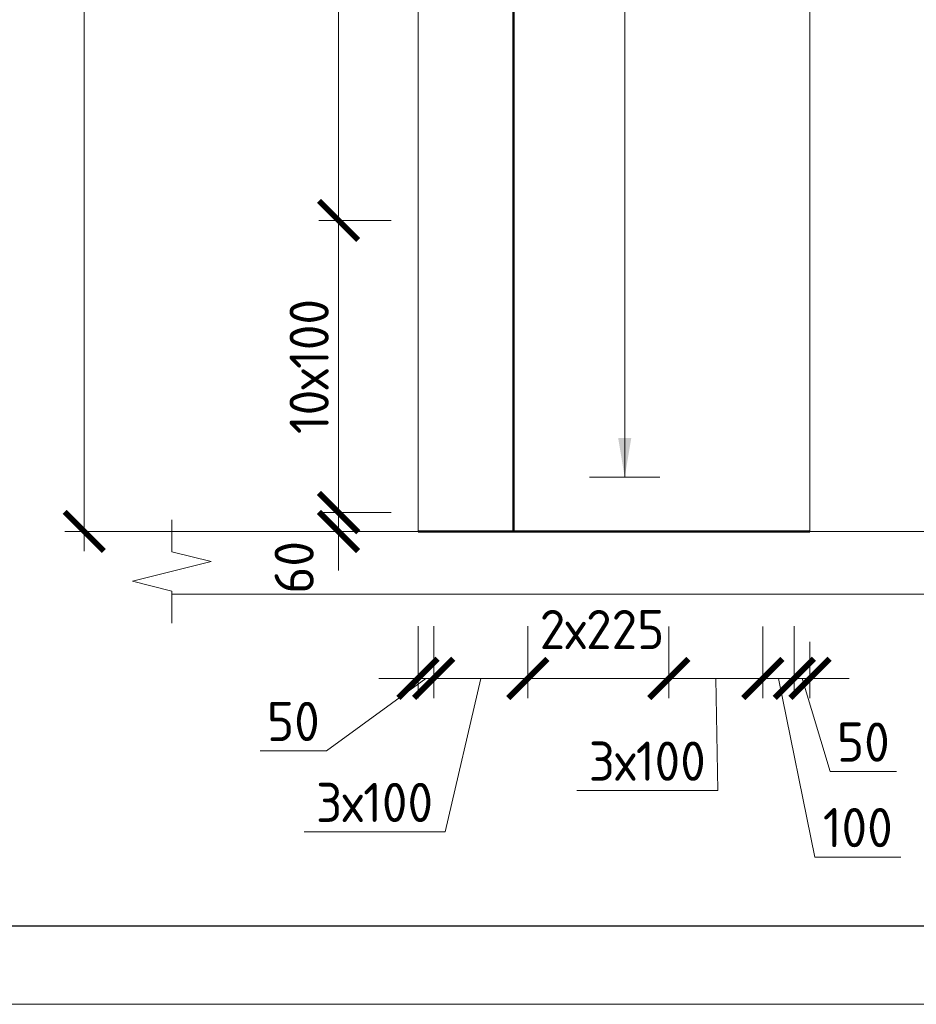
# Model space of a CAD drawing. Header units: millimetres. Extents: x 369815 to 1481759, y -423071 to -27917.
# Tile 228 of 380: x 547420 to 553140, y -140203 to -133921. Entities that reach past the tile are written whole.
import ezdxf
from ezdxf.enums import TextEntityAlignment as Align

# ---------------------------------------------------------------- set-up
doc = ezdxf.new("R2010")
doc.units = ezdxf.units.MM
for name, color, linetype, lineweight in [('AF_Stena', 90, 'Continuous', 18), ('KR_Fundament', 253, 'Continuous', 18), ('АрмСтер', 2, 'Continuous', 50), ('Выноски', 20, 'Continuous', 20), ('размер', 1, 'Continuous', 25), ('РАЗМЕРЫ', 1, 'Continuous', 9), ('Текст', 7, 'Continuous', 25), ('ТОНКИЕ', 7, 'Continuous', 9)]:
    doc.layers.add(name, color=color, linetype=linetype, lineweight=lineweight)
doc.layers.add('АрмСтер_атрибуты', color=2, linetype='Continuous', lineweight=0, plot=False)
doc.layers.add('ТОЛСТЫЕ_ОСНОВНЫЕ', color=6, linetype='Continuous')
doc.styles.add('GOST-2.304_Type-B', font='GOST_Common.ttf')
doc.styles.get("Standard").update_dxf_attribs({"font": 'arial.ttf'})
doc.styles.add('Аннотативный', font='arial.ttf')
doc.styles.add('ГОСТ', font='GOST_Common.ttf')
doc.dimstyles.new('мой 25', dxfattribs={"dimscale": 100, "dimtxt": 2.5, "dimasz": 2.5, "dimexe": 1.25, "dimexo": 0.625, "dimtad": 1, "dimdec": 0, "dimlfac": 0.5, "dimtxsty": 'GOST-2.304_Type-B', "dimblk": 'ARCHTICK', "dimcen": 2.5, "dimdle": 1.25, "dimaunit": 1, "dimadec": 1, "dimazin": 2, "dimtfac": 1, "dimtdec": 0, "dimtmove": 1, "dimatfit": 3, "dimfxl": 6, "dimfxlon": 1, "dimtfill": 1, "dimlwd": -1, "dimlwe": -1, "dimarcsym": 0})

# ---------------------------------------------------------------- blocks, each defined once
blk = doc.blocks.new('штамп кж1.1')
at = {"layer": 'Текст', "color": 7, "attachment_point": 1, "style": 'ГОСТ'}
for s, width, heights, insert, char_height in [('\\pi594.35517;{\\fTimes New Roman|b0|i0|c204|p18;\\C256;Строительство жилого комплекса со  встроенными помещениями \\P\\pi1441.86779;общественного-делового, коммерческого назначения и \\P\\pi41.3631;поликлиническим учреждением по адресу: г. Чита, ул. 1-я Коллективная}', 11543.072, [0], (411117.5, -81801.3), 250), ('\\pi389.01406;{\\fTimes New Roman|b0|i0|c204|p18;\\C256;«Жилой дом со встроенными помещениями \\P\\pi641.91601;общественно-делового и коммерческого \\P\\pi302.06381;назначения на первом этаже здания», поз. 3.1\\P}', 7000, [1500], (410843.9, -83330.8), 225)]:
    blk.add_mtext_dynamic_manual_height_columns(s, width=width, gutter_width=12.5, heights=heights, dxfattribs=dict(at, insert=insert, char_height=char_height))
blk = doc.blocks.new('*U337')
at = {"layer": 'РАЗМЕРЫ', "ltscale": 15}
blk.add_line((0, -2600), (0, 1200), dxfattribs=at)
at = {"layer": 'РАЗМЕРЫ'}
blk.add_line((112.5, -2600), (-112.5, -2600), dxfattribs=at)
blk.add_solid([(0, -2600), (20.9, -2474.8), (-20.9, -2474.8)], dxfattribs=at)
at = {"layer": 'АрмСтер_атрибуты', "style": 'Аннотативный', "flags": 8}
blk.add_attdef('ПОЗ', (110, 29.6), '', height=75, dxfattribs=at)
at = {"layer": 'АрмСтер_атрибуты', "flags": 9}
for tag, p in [('МАССА', (-1033.5, -10.5)), ('ОБОЗНАЧЕНИЕ', (-1033.5, -124.4))]:
    blk.add_attdef(tag, p, '', height=75, dxfattribs=at)
at = {"layer": 'АрмСтер_атрибуты', "style": 'Аннотативный', "flags": 8}
blk.add_attdef('НАИМЕНОВАНИЕ', text='', height=75, dxfattribs=at).set_placement((0, -29.3), align=Align.TOP_CENTER)
at = {"layer": 'АрмСтер_атрибуты', "color": 215, "style": 'Аннотативный'}
for tag, p, flags in [('ШАГ', (190.9, -194.2), 10), ('КОЛ', (138, -285.1), 8), ('ШИРИНА', (172.9, -367.8), 8)]:
    blk.add_attdef(tag, p, '', height=50, dxfattribs=dict(at, flags=flags))
blk = doc.blocks.new('*U368')
at = {"color": 0, "linetype": 'ByBlock', "lineweight": -2, "ltscale": 100}
blk.add_line((-3040, 0), (2550, 0), dxfattribs=at)
at = {"layer": 'АрмСтер_атрибуты', "style": 'Аннотативный', "flags": 8}
blk.add_attdef('ПОЗ', (110, 29.6), '', height=75, dxfattribs=at)
at = {"layer": 'АрмСтер_атрибуты', "flags": 9}
for tag, p in [('МАССА', (-2096, -10.5)), ('ОБОЗНАЧЕНИЕ', (-2096, -124.4))]:
    blk.add_attdef(tag, p, '', height=75, dxfattribs=at)
at = {"layer": 'АрмСтер_атрибуты', "style": 'Аннотативный', "flags": 8}
blk.add_attdef('НАИМЕНОВАНИЕ', text='', height=75, dxfattribs=at).set_placement((0, -29.3), align=Align.TOP_CENTER)
at = {"layer": 'АрмСтер_атрибуты', "color": 215, "style": 'Аннотативный'}
for tag, p, flags in [('ШАГ', (190.9, -194.2), 10), ('КОЛ', (138, -285.1), 8), ('ШИРИНА', (172.9, -367.8), 8)]:
    blk.add_attdef(tag, p, '', height=50, dxfattribs=dict(at, flags=flags))
blk = doc.blocks.new('_ArchTick')
at = {"color": 0, "linetype": 'ByBlock', "const_width": 0.15}
blk.add_lwpolyline([(-0.5, -0.5), (0.5, 0.5)], dxfattribs=at)
blk = doc.blocks.new('*D355')
at = {"layer": 'DEFPOINTS', "color": 0, "transparency": 16777216}
for p in [(549853, -135201.5), (549453.9, -137066.3), (549853, -137066.3)]:
    blk.add_point(p, dxfattribs=at)
at = {"layer": 'РАЗМЕРЫ', "color": 0, "linetype": 'Continuous', "transparency": 16777216}
for p, q in [((549453.9, -135076.5), (549453.9, -137191.3)), ((549790.5, -135201.5), (549328.9, -135201.5)), ((549790.5, -137066.3), (549328.9, -137066.3))]:
    blk.add_line(p, q, dxfattribs=at)
at = {"layer": 'РАЗМЕРЫ', "color": 0, "transparency": 16777216, "xscale": 250, "yscale": 250, "zscale": 250}
for p, rotation in [((549453.9, -135201.5), 90), ((549453.9, -137066.3), 270)]:
    blk.add_blockref('_ArchTick', p, dxfattribs=dict(at, rotation=rotation))
at = {"layer": 'РАЗМЕРЫ', "color": 0, "transparency": 16777216, "insert": (549266.4, -136133.9), "char_height": 250, "attachment_point": 5, "rotation": 90, "style": 'GOST-2.304_Type-B', "bg_fill": 3, "box_fill_scale": 1.1, "bg_fill_color": 256, "bg_fill_true_color": 13158600, "bg_fill_transparency": 0}
blk.add_mtext('10х100', dxfattribs=at)
blk = doc.blocks.new('*D356')
at = {"layer": 'DEFPOINTS', "color": 0, "transparency": 16777216}
for p in [(549453.9, -130266.3), (549934.3, -130266.3), (549853, -135201.5)]:
    blk.add_point(p, dxfattribs=at)
at = {"layer": 'РАЗМЕРЫ', "color": 0, "linetype": 'Continuous', "transparency": 16777216}
for p, q in [((549453.9, -135326.5), (549453.9, -130141.3)), ((549871.8, -130266.3), (549328.9, -130266.3)), ((549790.5, -135201.5), (549328.9, -135201.5))]:
    blk.add_line(p, q, dxfattribs=at)
at = {"layer": 'РАЗМЕРЫ', "color": 0, "transparency": 16777216, "xscale": 250, "yscale": 250, "zscale": 250}
for p, rotation in [((549453.9, -130266.3), 90), ((549453.9, -135201.5), 270)]:
    blk.add_blockref('_ArchTick', p, dxfattribs=dict(at, rotation=rotation))
at = {"layer": 'РАЗМЕРЫ', "color": 0, "transparency": 16777216, "insert": (549266.4, -132733.9), "char_height": 250, "attachment_point": 5, "rotation": 90, "style": 'GOST-2.304_Type-B', "bg_fill": 3, "box_fill_scale": 1.1, "bg_fill_color": 256, "bg_fill_true_color": 13158600, "bg_fill_transparency": 0}
blk.add_mtext('12х200', dxfattribs=at)
blk = doc.blocks.new('*D358')
at = {"layer": 'DEFPOINTS', "color": 0, "transparency": 16777216}
for p in [(549853, -137066.3), (549453.9, -137186.3), (549607.7, -137186.3)]:
    blk.add_point(p, dxfattribs=at)
at = {"layer": 'РАЗМЕРЫ', "color": 0, "linetype": 'Continuous', "transparency": 16777216}
for p, q in [((549453.9, -137066.3), (549453.9, -136816.3)), ((549790.5, -137066.3), (549328.9, -137066.3)), ((549453.9, -137066.3), (549453.9, -137186.3)), ((549545.2, -137186.3), (549328.9, -137186.3)), ((549453.9, -137186.3), (549453.9, -137436.3))]:
    blk.add_line(p, q, dxfattribs=at)
at = {"layer": 'РАЗМЕРЫ', "color": 0, "transparency": 16777216, "xscale": 250, "yscale": 250, "zscale": 250}
for p, rotation in [((549453.9, -137066.3), 270), ((549453.9, -137186.3), 90)]:
    blk.add_blockref('_ArchTick', p, dxfattribs=dict(at, rotation=rotation))
at = {"layer": 'РАЗМЕРЫ', "color": 0, "transparency": 16777216, "insert": (549170.9, -137415.2), "char_height": 250, "attachment_point": 5, "rotation": 90, "style": 'GOST-2.304_Type-B', "bg_fill": 3, "box_fill_scale": 1.1, "bg_fill_color": 256, "bg_fill_true_color": 13158600, "bg_fill_transparency": 0}
blk.add_mtext('60', dxfattribs=at)
blk = doc.blocks.new('*U78')
at = {"layer": 'ТОЛСТЫЕ_ОСНОВНЫЕ', "color": 6}
blk.add_lwpolyline([(20, 5), (415, 5), (415, 292), (20, 292)], close=True, dxfattribs=at)
at = {"layer": 'ТОНКИЕ'}
blk.add_lwpolyline([(0, 0), (420, 0), (420, 297), (0, 297)], close=True, dxfattribs=at)
blk = doc.blocks.new('*D367')
at = {"layer": 'DEFPOINTS', "color": 0, "transparency": 16777216}
for p in [(548751.1, -129066.3), (547832.1, -137186.3), (549309.8, -137186.3)]:
    blk.add_point(p, dxfattribs=at)
at = {"layer": 'РАЗМЕРЫ', "color": 0, "linetype": 'Continuous', "transparency": 16777216}
for p, q in [((547832.1, -128941.3), (547832.1, -137311.3)), ((548432.1, -129066.3), (547707.1, -129066.3)), ((548432.1, -137186.3), (547707.1, -137186.3))]:
    blk.add_line(p, q, dxfattribs=at)
at = {"layer": 'РАЗМЕРЫ', "color": 0, "transparency": 16777216, "xscale": 250, "yscale": 250, "zscale": 250}
for p, rotation in [((547832.1, -129066.3), 90), ((547832.1, -137186.3), 270)]:
    blk.add_blockref('_ArchTick', p, dxfattribs=dict(at, rotation=rotation))
at = {"layer": 'РАЗМЕРЫ', "color": 0, "transparency": 16777216, "insert": (547644.6, -133126.3), "char_height": 250, "attachment_point": 5, "rotation": 90, "style": 'GOST-2.304_Type-B', "bg_fill": 3, "box_fill_scale": 1.1, "bg_fill_color": 256, "bg_fill_true_color": 13158600, "bg_fill_transparency": 0}
blk.add_mtext('4060', dxfattribs=at)
blk = doc.blocks.new('*D605')
at = {"layer": 'DEFPOINTS', "color": 0, "transparency": 16777216}
for p in [(550061.4, -137728.9), (550661.4, -137728.9), (550061.4, -138123.7)]:
    blk.add_point(p, dxfattribs=at)
at = {"layer": 'РАЗМЕРЫ', "color": 0, "linetype": 'Continuous', "transparency": 16777216}
for p, q in [((550061.4, -137791.4), (550061.4, -138248.7)), ((550661.4, -137791.4), (550661.4, -138248.7)), ((550786.4, -138123.7), (549936.4, -138123.7)), ((550361.4, -138123.7), (550133.8, -139102.4)), ((550133.8, -139102.4), (549233.8, -139102.4))]:
    blk.add_line(p, q, dxfattribs=at)
at = {"layer": 'РАЗМЕРЫ', "color": 0, "transparency": 16777216, "xscale": 250, "yscale": 250, "zscale": 250, "rotation": 180}
blk.add_blockref('_ArchTick', (550061.4, -138123.7), dxfattribs=at)
at = {"layer": 'РАЗМЕРЫ', "color": 0, "transparency": 16777216, "xscale": 250, "yscale": 250, "zscale": 250}
blk.add_blockref('_ArchTick', (550661.4, -138123.7), dxfattribs=at)
at = {"layer": 'РАЗМЕРЫ', "color": 0, "transparency": 16777216, "insert": (549683.8, -138914.9), "char_height": 250, "attachment_point": 5, "style": 'GOST-2.304_Type-B', "bg_fill": 3, "box_fill_scale": 1.1, "bg_fill_color": 256, "bg_fill_true_color": 13158600, "bg_fill_transparency": 0}
blk.add_mtext('3х100', dxfattribs=at)
blk = doc.blocks.new('*D606')
at = {"layer": 'DEFPOINTS', "color": 0, "transparency": 16777216}
blk.add_point((551560.7, -138123.7), dxfattribs=at)
at = {"layer": 'РАЗМЕРЫ', "color": 0, "linetype": 'Continuous', "transparency": 16777216}
for p, q in [((550661.4, -137791.4), (550661.4, -138248.7)), ((551560.7, -137891.4), (551560.7, -138248.7)), ((550536.4, -138123.7), (551685.7, -138123.7))]:
    blk.add_line(p, q, dxfattribs=at)
at = {"layer": 'РАЗМЕРЫ', "color": 0, "transparency": 16777216, "xscale": 250, "yscale": 250, "zscale": 250, "rotation": 180}
blk.add_blockref('_ArchTick', (550661.4, -138123.7), dxfattribs=at)
at = {"layer": 'РАЗМЕРЫ', "color": 0, "transparency": 16777216, "xscale": 250, "yscale": 250, "zscale": 250}
blk.add_blockref('_ArchTick', (551560.7, -138123.7), dxfattribs=at)
at = {"layer": 'РАЗМЕРЫ', "color": 0, "transparency": 16777216, "insert": (551135, -137811.9), "char_height": 250, "attachment_point": 5, "style": 'GOST-2.304_Type-B', "bg_fill": 3, "box_fill_scale": 1.1, "bg_fill_color": 256, "bg_fill_true_color": 13158600, "bg_fill_transparency": 0}
blk.add_mtext('2х225', dxfattribs=at)
at = {"layer": 'DEFPOINTS', "color": 0, "transparency": 16777216}
for p in [(550661.4, -137728.9), (551560.7, -137828.9)]:
    blk.add_point(p, dxfattribs=at)
blk = doc.blocks.new('*D607')
at = {"layer": 'DEFPOINTS', "color": 0, "transparency": 16777216}
for p in [(552361.4, -137728.9), (552461.4, -137828.9), (552461.4, -138123.7)]:
    blk.add_point(p, dxfattribs=at)
at = {"layer": 'РАЗМЕРЫ', "color": 0, "linetype": 'Continuous', "transparency": 16777216}
for p, q in [((552361.4, -137791.4), (552361.4, -138248.7)), ((552461.4, -137891.4), (552461.4, -138248.7)), ((552361.4, -138123.7), (552111.4, -138123.7)), ((552361.4, -138123.7), (552461.4, -138123.7)), ((552361.4, -138123.7), (552461.4, -138123.7)), ((552411.4, -138123.7), (552589.5, -138717.4)), ((552461.4, -138123.7), (552711.4, -138123.7)), ((552589.5, -138717.4), (553014.5, -138717.4))]:
    blk.add_line(p, q, dxfattribs=at)
at = {"layer": 'РАЗМЕРЫ', "color": 0, "transparency": 16777216, "xscale": 250, "yscale": 250, "zscale": 250}
blk.add_blockref('_ArchTick', (552361.4, -138123.7), dxfattribs=at)
at = {"layer": 'РАЗМЕРЫ', "color": 0, "transparency": 16777216, "xscale": 250, "yscale": 250, "zscale": 250, "rotation": 180}
blk.add_blockref('_ArchTick', (552461.4, -138123.7), dxfattribs=at)
at = {"layer": 'РАЗМЕРЫ', "color": 0, "transparency": 16777216, "insert": (552802, -138529.9), "char_height": 250, "attachment_point": 5, "style": 'GOST-2.304_Type-B', "bg_fill": 3, "box_fill_scale": 1.1, "bg_fill_color": 256, "bg_fill_true_color": 13158600, "bg_fill_transparency": 0}
blk.add_mtext('50', dxfattribs=at)
blk = doc.blocks.new('*D608')
at = {"layer": 'DEFPOINTS', "color": 0, "transparency": 16777216}
for p in [(551560.7, -137729.6), (552160.7, -137729.6), (551560.7, -138124.4)]:
    blk.add_point(p, dxfattribs=at)
at = {"layer": 'РАЗМЕРЫ', "color": 0, "linetype": 'Continuous', "transparency": 16777216}
for p, q in [((551560.7, -137792.1), (551560.7, -138249.4)), ((552160.7, -137792.1), (552160.7, -138249.4)), ((552285.7, -138124.4), (551435.7, -138124.4)), ((551860.7, -138124.4), (551873.5, -138839.1)), ((551873.5, -138839.1), (550973.5, -138839.1))]:
    blk.add_line(p, q, dxfattribs=at)
at = {"layer": 'РАЗМЕРЫ', "color": 0, "transparency": 16777216, "xscale": 250, "yscale": 250, "zscale": 250, "rotation": 180}
blk.add_blockref('_ArchTick', (551560.7, -138124.4), dxfattribs=at)
at = {"layer": 'РАЗМЕРЫ', "color": 0, "transparency": 16777216, "xscale": 250, "yscale": 250, "zscale": 250}
blk.add_blockref('_ArchTick', (552160.7, -138124.4), dxfattribs=at)
at = {"layer": 'РАЗМЕРЫ', "color": 0, "transparency": 16777216, "insert": (551423.5, -138651.6), "char_height": 250, "attachment_point": 5, "style": 'GOST-2.304_Type-B', "bg_fill": 3, "box_fill_scale": 1.1, "bg_fill_color": 256, "bg_fill_true_color": 13158600, "bg_fill_transparency": 0}
blk.add_mtext('3х100', dxfattribs=at)
blk = doc.blocks.new('*D609')
at = {"layer": 'DEFPOINTS', "color": 0, "transparency": 16777216}
for p in [(552160.7, -137730.6), (552361.4, -137863.4), (552361.4, -138123.7)]:
    blk.add_point(p, dxfattribs=at)
at = {"layer": 'РАЗМЕРЫ', "color": 0, "linetype": 'Continuous', "transparency": 16777216}
for p, q in [((552160.7, -137793.1), (552160.7, -138248.7)), ((552361.4, -137925.9), (552361.4, -138248.7)), ((552035.7, -138123.7), (552486.4, -138123.7)), ((552261.1, -138123.7), (552491.6, -139263)), ((552491.6, -139263), (553041.6, -139263))]:
    blk.add_line(p, q, dxfattribs=at)
at = {"layer": 'РАЗМЕРЫ', "color": 0, "transparency": 16777216, "xscale": 250, "yscale": 250, "zscale": 250, "rotation": 180}
blk.add_blockref('_ArchTick', (552160.7, -138123.7), dxfattribs=at)
at = {"layer": 'РАЗМЕРЫ', "color": 0, "transparency": 16777216, "xscale": 250, "yscale": 250, "zscale": 250}
blk.add_blockref('_ArchTick', (552361.4, -138123.7), dxfattribs=at)
at = {"layer": 'РАЗМЕРЫ', "color": 0, "transparency": 16777216, "insert": (552766.6, -139075.5), "char_height": 250, "attachment_point": 5, "style": 'GOST-2.304_Type-B', "bg_fill": 3, "box_fill_scale": 1.1, "bg_fill_color": 256, "bg_fill_true_color": 13158600, "bg_fill_transparency": 0}
blk.add_mtext('100', dxfattribs=at)
blk = doc.blocks.new('*D610')
at = {"layer": 'DEFPOINTS', "color": 0, "transparency": 16777216}
for p in [(549961.4, -137728.9), (550061.4, -137828.9), (550061.4, -138123.7)]:
    blk.add_point(p, dxfattribs=at)
at = {"layer": 'РАЗМЕРЫ', "color": 0, "linetype": 'Continuous', "transparency": 16777216}
for p, q in [((549961.4, -137791.4), (549961.4, -138248.7)), ((550061.4, -137891.4), (550061.4, -138248.7)), ((550011.4, -138123.7), (549378.3, -138585.7)), ((549961.4, -138123.7), (549711.4, -138123.7)), ((549961.4, -138123.7), (550061.4, -138123.7)), ((549961.4, -138123.7), (550061.4, -138123.7)), ((550061.4, -138123.7), (550311.4, -138123.7)), ((549378.3, -138585.7), (548953.3, -138585.7))]:
    blk.add_line(p, q, dxfattribs=at)
at = {"layer": 'РАЗМЕРЫ', "color": 0, "transparency": 16777216, "xscale": 250, "yscale": 250, "zscale": 250}
blk.add_blockref('_ArchTick', (549961.4, -138123.7), dxfattribs=at)
at = {"layer": 'РАЗМЕРЫ', "color": 0, "transparency": 16777216, "xscale": 250, "yscale": 250, "zscale": 250, "rotation": 180}
blk.add_blockref('_ArchTick', (550061.4, -138123.7), dxfattribs=at)
at = {"layer": 'РАЗМЕРЫ', "color": 0, "transparency": 16777216, "insert": (549165.8, -138398.2), "char_height": 250, "attachment_point": 5, "style": 'GOST-2.304_Type-B', "bg_fill": 3, "box_fill_scale": 1.1, "bg_fill_color": 256, "bg_fill_true_color": 13158600, "bg_fill_transparency": 0}
blk.add_mtext('50', dxfattribs=at)

msp = doc.modelspace()

# ---------------------------------------------------------------- linework, layer by layer
at = {"layer": 'AF_Stena', "lineweight": 20}
for p, q in [((549961.4, -129066.3, 3100), (549961.4, -137186.3, 3100)), ((552461.4, -137186.3, 3100), (552461.4, -129066.3, 3100))]:
    msp.add_line(p, q, dxfattribs=at)
at = {"layer": 'AF_Stena', "lineweight": 20, "elevation": 3100}
for points in [[(548640.6, -137378.8), (548140.6, -137503.8)], [(548140.6, -137503.8), (548390.6, -137566.3)], [(548390.6, -137566.3), (548390.6, -137621.3)], [(548390.6, -137621.3), (548390.6, -137771.3)]]:
    msp.add_lwpolyline(points, dxfattribs=at)

# ---------------------------------------------------------------- block references
at = {"layer": 'размер'}
msp.add_blockref('штамп кж1.1', (116689.6, -53568.5, 3100), dxfattribs=at)

# ---------------------------------------------------------------- texts
at = {"layer": 'Текст', "color": 7, "char_height": 250, "attachment_point": 1, "style": 'ГОСТ'}
for s, insert in [('\\pi3500;\\P\\pi1571.59091;План пилонов 1-го этажа{\\H1.83333x; }', (480882.1, -138202.7, 3100)), ('\\pi3500;{\\C256;\\P\\pi2464.39394;Пилон П1 (1ЭТ)}', (527547.9, -138202.7, 3100))]:
    msp.add_mtext_dynamic_manual_height_columns(s, width=7000, gutter_width=12.5, heights=[1500], dxfattribs=dict(at, insert=insert))

# ---------------------------------------------------------------- next in the draw order: block references
at = {"layer": 'АрмСтер', "ltscale": 15, "xscale": 2, "yscale": 2, "zscale": 2}
msp.add_blockref('*U337', (551279.8, -131640.7, 3100), dxfattribs=at)

# ---------------------------------------------------------------- next in the draw order: dimensions: what is measured, and where the dimension line sits
at = {"layer": 'РАЗМЕРЫ', "color": 146, "true_color": 0x006272}
dim = msp.add_linear_dim(base=(549453.9, -137066.3, 3100), p1=(549853, -135201.5, 3100), p2=(549853, -137066.3, 3100), angle=90, text='10х100', dimstyle='мой 25', dxfattribs=at)
dim.commit()
dim.dimension.update_dxf_attribs({"geometry": '*D355', "text_midpoint": (549266.4, -136133.9, 3100)})

# ---------------------------------------------------------------- next in the draw order: block references
at = {"layer": 'АрмСтер', "ltscale": 15, "xscale": 2, "yscale": 2, "zscale": 2, "rotation": 90}
msp.add_blockref('*U368', (550569.2, -131106.3, 3100), dxfattribs=at)

# ---------------------------------------------------------------- next in the draw order: dimensions: what is measured, and where the dimension line sits
at = {"layer": 'РАЗМЕРЫ', "color": 146, "true_color": 0x006272}
dim = msp.add_linear_dim(base=(549453.9, -130266.3, 3100), p1=(549853, -135201.5, 3100), p2=(549934.3, -130266.3, 3100), angle=90, text='12х200', dimstyle='мой 25', dxfattribs=at)
dim.commit()
dim.dimension.update_dxf_attribs({"geometry": '*D356', "text_midpoint": (549266.4, -132733.9, 3100)})
dim = msp.add_linear_dim(base=(549453.9, -137186.3, 3100), p1=(549853, -137066.3, 3100), p2=(549607.7, -137186.3, 3100), angle=90, dimstyle='мой 25', dxfattribs=at)
dim.commit()
dim.dimension.update_dxf_attribs({"geometry": '*D358', "text_midpoint": (549358.4, -137415.2, 3100), "dimtype": 160})

# ---------------------------------------------------------------- next in the draw order: linework, layer by layer
at = {"layer": 'AF_Stena', "lineweight": 50}
msp.add_line((549961.4, -137186.3, 3100), (552461.4, -137186.3, 3100), dxfattribs=at)
at = {"layer": 'KR_Fundament', "lineweight": 9}
for p, q in [((553662.9, -137186.3, 3100), (548390.6, -137186.3, 3100)), ((548390.6, -137586.3, 3100), (553581.4, -137586.3, 3100))]:
    msp.add_line(p, q, dxfattribs=at)

# ---------------------------------------------------------------- next in the draw order: block references
at = {"xscale": 100, "yscale": 100, "zscale": 100}
msp.add_blockref('*U78', (543154.8, -140202.7, 3100), dxfattribs=at)

# ---------------------------------------------------------------- next in the draw order: dimensions: what is measured, and where the dimension line sits
at = {"layer": 'РАЗМЕРЫ', "color": 146}
dim = msp.add_linear_dim(base=(547832.1, -137186.3, 3100), p1=(548751.1, -129066.3, 3100), p2=(549309.8, -137186.3, 3100), angle=90, dimstyle='мой 25', dxfattribs=at)
dim.commit()
dim.dimension.update_dxf_attribs({"geometry": '*D367', "text_midpoint": (547644.6, -133126.3, 3100)})

# ---------------------------------------------------------------- next in the draw order: linework, layer by layer
at = {"layer": 'AF_Stena', "lineweight": 20, "elevation": 3100}
for points in [[(548390.6, -137261.3), (548390.6, -137111.3)], [(548390.6, -137261.3), (548390.6, -137316.3)], [(548390.6, -137316.3), (548640.6, -137378.8)]]:
    msp.add_lwpolyline(points, dxfattribs=at)
at = {"layer": 'KR_Fundament', "lineweight": 9}
msp.add_line((553581.4, -137186.3, 3100), (548390.6, -137186.3, 3100), dxfattribs=at)

# ---------------------------------------------------------------- next in the draw order: block references
at = {"layer": 'размер'}
msp.add_blockref('штамп кж1.1', (70023.8, -53568.5, 3100), dxfattribs=at)

# ---------------------------------------------------------------- next in the draw order: texts
at = {"layer": 'Выноски'}
note = msp.add_mtext_static_columns([''] * 2, width=18679.731, gutter_width=20.2, height=0, dxfattribs=dict(at, insert=(393294.8, -99507.3), char_height=250, attachment_point=1, style='ГОСТ'))
for column, words in zip([note] + note.columns.linked_columns, ['\\pi1500;{\\H2x;Общие указания:}\\P1.^IРабочая документация разработана в соответствии с заданием на проектирование, требованиями {\\H3x; }действующих технических регламентов, стандартов, сводов правил и других документов, содержащих установленные {\\H1.16667x; }требования.{\\H1.77778x; }\\P2.^IРабочая документация выполнена в соответствии со следующими нормативными и техническими {\\H1.57407x; }документами:{\\H1.64198x; }\\P-^IСП 20.13330.2016 "Нагрузки и воздействия";{\\H1.61934x; }\\P-^IСП 63.13330.2018 "Бетонные и железобетонные конструкции. Основные положения";{\\H1.62689x; }\\P-^IСП 70.13330.2012 "Несущие и ограждающие конструкции".{\\H1.62437x; }\\P4.^IЗа относительную отметку 0,000 принята отметка чистого пола первого этажа, соответствующая {\\H1.62521x; }абсолютной отметке 648,00 в Балтийской системе высот.{\\H1.62493x; }\\P{\\fISOCPEUR|b0|i0|c204|p34;5.^IПеречень видов работ, для которых необходимо составлять акты освидетельствования скрытых \\H1.62502x; \\H0.61538x;работ:\\H1.62499x; \\H0.61539x;\\P-^Iсоответствие арматуры (длина, диаметры, распределение по площади элементов, количество и т.д.), \\H1.725x; \\H0.57971x;закладных деталей рабочим чертежам;\\H1.67917x; \\H0.59553x;\\P-^Iустройство и армирование монолитных стен;\\H1.60694x; \\H0.6223x;\\P-^Iосвидетельствование опалубки перед бетонированием;\\H1.63102x; \\H0.61311x;\\P-^Iотбор контрольных проб бетона;\\H1.62299x; \\H0.61615x;\\P-^Iсоответствие законченных железобетонных конструкций проекту с отображением качества работ;\\H1.62567x; \\H0.61513x;\\P-^Iустройство монолитных конструкций, выполняемых в зимнее время;\\H1.62478x; \\H0.61547x;\\P\\fISOCPEUR|b0|i0|c0|p34;6.^I\\fISOCPEUR|b0|i0|c204|p34;Запрещается выполнение последующих работ при отсутствии актов освидетельствования \\H1.62507x; \\H0.61536x;предшествующих скрытых работ во всех случаях.\\H1.62498x; \\H0.61539x;\\P\\fISOCPEUR|b0|i0|c0|p34;7.^I\\fISOCPEUR|b0|i0|c204|p34;Арматура класса А240 и А500С по ГОСТ 34028-2016, материал монолитных конструкций - бетон \\H1.62501x; \\H0.61538x;тяжелый класса В25 по ГОСТ 26633-2015.\\H1.625x; \\H0.61539x;\\P\\fISOCPEUR|b0|i0|c0|p34;8.^I\\fISOCPEUR|b0|i0|c204|p34;Работы по бетонированию монолитных конструкций вести в соответствии со СП 70.13330.2012 \\H1.625x; \\H0.61538x;"Несущие и ограждающие конструкции".\\H1.625x; \\H0.61538x;\\P\\fISOCPEUR|b0|i0|c0|p34;9.^I\\fISOCPEUR|b0|i0|c204|p34;Все строительно-монтажные работы необходимо выполнять в соответствии со СНиП 12-03-2001 \\H1.625x; \\H0.61538x;"Безопасность труда в строительстве. Часть 1. Общие требования.", Безопасность труда в строительстве. Часть \\H1.625x; \\H0.61538x;2. Строительное производство". Строительство здания должно производиться в соответствии с проектом \\H1.625x; \\H0.61538x;производства работ (ППР).\\H1.725x; \\H0.57971x;\\P\\fISOCPEUR|b0|i0|c0|p34;10.^I\\fISOCPEUR|b0|i0|c204|p34;При отсутствии ППР производство строительно-монтажных работ запрещается.\\H1.67917x; \\H0.59553x;\\P\\fISOCPEUR|b0|i0|c0|p34;11.^I\\fISOCPEUR|b0|i0|c204|p34;Бетон следует укладывать в бетонные конструкции горизонтальными слоями одинаковой толщины без \\H1.60694x; \\H0.6223x;разрывов, с последовательным направлением укладки в одну сторону во всех слоях.\\H1.63102x; \\H0.61311x;\\P\\fISOCPEUR|b0|i0|c0|p34;12.^I\\fISOCPEUR|b0|i0|c204|p34;В начальный период твердения бетон необходимо защищать от попадания атмосферных осадков или \\H1.62299x; \\H0.61615x;потерь влаги.\\H1.62567x; \\H0.61513x;\\P\\fISOCPEUR|b0|i0|c0|p34;13.^I\\fISOCPEUR|b0|i0|c204|p34;Уход за свежеуложенным бетоном начинать сразу после укладки бетонной смеси и осуществлять до \\H1.62478x; \\H0.61547x;достижения прочности бетона не менее 70% от проектной.\\H1.62507x; \\H0.61536x;\\P\\fISOCPEUR|b0|i0|c0|p34;14.^I\\fISOCPEUR|b0|i0|c204|p34;Проект рассчитан на производство работ в период положительных температур. В случае выполнения \\H1.62498x; \\H0.61539x;работ при отрицательных температурах необходимо выполнять требования СНиП часть 3 по производству работ \\H1.62501x; \\H0.61538x;и ППР.\\H1.625x; \\H0.61539x;\\P\\fISOCPEUR|b0|i0|c0|p34;15.^I\\fISOCPEUR|b0|i0|c204|p34;При минимальной температуре воздуха до минус 15°С допускается:\\H1.625x; \\H0.61538x;\\P-^Iвыдерживание бетона в конструкции методом термоса, при предварительном разогреве бетонной \\H1.625x; \\H0.61538x;смеси, \\H1.625x; \\H0.61538x;\\P-^Iфорсированный электроразогрев бетона в конструкции с повторным уплотнением.\\H1.625x; \\H0.61538x;\\PПри минимальной температуре воздуха до минус 25°С допускается:\\H1.625x; \\H0.61538x;\\P-^Iобогрев бетона в греющей опалубке с помощью низкотемпературных электронагревателей,\\H1.625x; \\H0.61538x;\\P-^Iэлектродный сквозной прогреб бетона,\\H1.625x; \\H0.61538x;\\P-^Iэлектрообогрев с помощью греющего провода.\\H1.625x; \\H0.61538x;\\P}16.^IЗаполнителем для бетона служит щебень твердых пород, наибольшая фракция щебня не должна превышать {\\H1.625x; }40мм.{\\H1.625x; }\\P17.^IВ процессе бетонирования обеспечить соблюдение защитных слоев и мест положения рабочей арматуры {\\H1.625x; }согласно проекту. Величина защитного слоя продольной рабочей арматуры у боковых граней стен монолитных {\\H1.625x; }участков должны быть не менее 20мм и не менее диаметра продольной рабочей арматуры конструкции, величина {\\H1.625x; }защитного слоя поперечной арматуры - не менее 10мм. {\\H1.625x; }\\P\\pi0;             18.Крестовые соединения стержней продольной и поперечной арматуры, соединение стержней продольной {\\H1.625x; }арматуры по длине выполнить вязкой отожженой проволокой диаметром 2,0-3,0мм.{\\H1.625x; }\\P\\pi1500;{\\H1.625x; }', '']):
    column.text = words

# ---------------------------------------------------------------- next in the draw order: dimensions: what is measured, and where the dimension line sits
at = {"layer": 'РАЗМЕРЫ', "color": 146, "true_color": 0x006272}
dim = msp.add_linear_dim(base=(550061.4, -138123.7, 3100), p1=(550661.4, -137728.9, 3100), p2=(550061.4, -137728.9, 3100), angle=180, text='3х100', dimstyle='мой 25', override={"dimlfac": 0.25}, dxfattribs=at)
dim.commit()
dim.dimension.update_dxf_attribs({"geometry": '*D605', "text_midpoint": (550071.3, -139102.4, 3100), "dimtype": 160})
dim = msp.add_linear_dim(base=(552461.4, -138123.7, 3100), p1=(552361.4, -137728.9, 3100), p2=(552461.4, -137828.9, 3100), angle=180, dimstyle='мой 25', dxfattribs=at)
dim.commit()
dim.dimension.update_dxf_attribs({"geometry": '*D607', "text_midpoint": (552652, -138529.9, 3100)})

# ---------------------------------------------------------------- next in the draw order: dimensions: what is measured, and where the dimension line sits
dim = msp.add_linear_dim(base=(551560.7, -138123.7, 3100), p1=(550661.4, -137728.9, 3100), p2=(551560.7, -137828.9, 3100), angle=180, text='2х225', dimstyle='мой 25', dxfattribs=at)
dim.commit()
dim.dimension.update_dxf_attribs({"geometry": '*D606', "text_midpoint": (551135, -137999.4, 3100), "dimtype": 160})
dim = msp.add_linear_dim(base=(550061.4, -138123.7, 3100), p1=(549961.4, -137728.9, 3100), p2=(550061.4, -137828.9, 3100), angle=180, dimstyle='мой 25', dxfattribs=at)
dim.commit()
dim.dimension.update_dxf_attribs({"geometry": '*D610', "text_midpoint": (549315.8, -138585.7, 3100), "dimtype": 160})

# ---------------------------------------------------------------- next in the draw order: dimensions: what is measured, and where the dimension line sits
dim = msp.add_linear_dim(base=(551560.7, -138124.4, 3100), p1=(552160.7, -137729.6, 3100), p2=(551560.7, -137729.6, 3100), angle=180, text='3х100', dimstyle='мой 25', override={"dimlfac": 0.25}, dxfattribs=at)
dim.commit()
dim.dimension.update_dxf_attribs({"geometry": '*D608', "text_midpoint": (551811, -138839.1, 3100), "dimtype": 160})

# ---------------------------------------------------------------- next in the draw order: dimensions: what is measured, and where the dimension line sits
dim = msp.add_linear_dim(base=(552361.4, -138123.7, 3100), p1=(552160.7, -137730.6, 3100), p2=(552361.4, -137863.4, 3100), angle=180, dimstyle='мой 25', dxfattribs=at)
dim.commit()
dim.dimension.update_dxf_attribs({"geometry": '*D609', "text_midpoint": (552554.1, -139263, 3100), "dimtype": 160})

# ---------------------------------------------------------------- next in the draw order: block references
at = {"layer": 'размер'}
msp.add_blockref('штамп кж1.1', (7957.1, -53364.6), dxfattribs=at)

# ---------------------------------------------------------------- next in the draw order: texts
at = {"layer": 'Текст', "color": 7, "insert": (418815.4, -137998.9), "char_height": 250, "attachment_point": 1, "style": 'ГОСТ'}
msp.add_mtext_dynamic_manual_height_columns('\\pi3500;\\P\\pi2532.19697;Общие даные{\\H1.83333x; }', width=7000, gutter_width=12.5, heights=[1500], dxfattribs=at)

doc.saveas('drawing.dxf')
